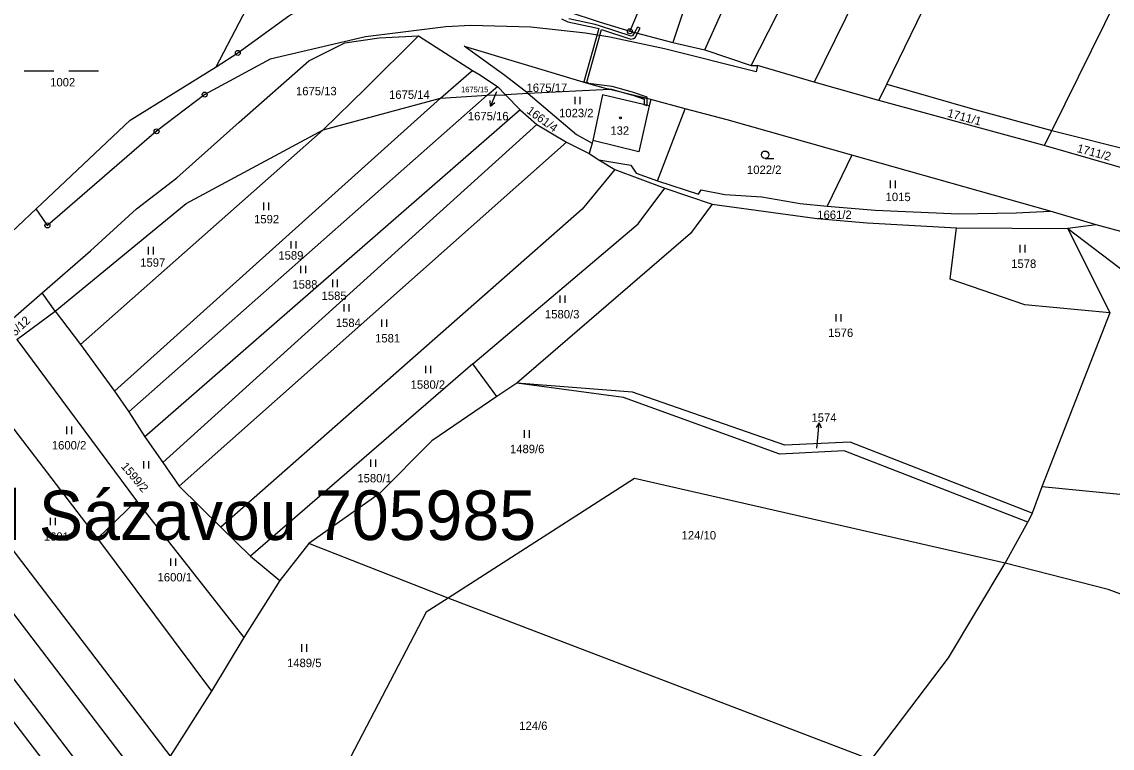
# Model space of a CAD drawing. Extents: x -680203 to -673936, y -1102717 to -1093650.
# Drawn here: x -676484.3 to -676264.2, y -1100983.9 to -1100837.3 of the extents above; entities that cross this region are included whole.
import ezdxf

# ---------------------------------------------------------------- set-up
doc = ezdxf.new("R2010")
doc.units = 0
for name, color, linetype in [('SOxx02xx_Koleje_param další_Popis10', 7, 'Continuous'), ('SOxx02xx_Staničení_Popis10', 7, 'Continuous'), ('SOxxxxxx_Koleje_hlavní_body_Popis10', 7, 'Continuous'), ('SOxxxxxx_Koleje_LN_parametry_Popis10', 7, 'Continuous'), ('SOxxxxxx_Koleje_param další_Popis10', 7, 'Continuous'), ('SOxxxxxx_Osa_bod_P', 7, 'Continuous'), ('SOxxxxxx_Staničení_Popis10', 7, 'Continuous'), ('x_prac', 7, 'Continuous')]:
    doc.layers.add(name, color=color, linetype=linetype)

msp = doc.modelspace()

# ---------------------------------------------------------------- linework, layer by layer
at = {"layer": 'SOxx02xx_Koleje_param další_Popis10'}
for centre, radius in [((-676361.6, -1100839.2), 0.5), ((-676361.6, -1100839.2), 0.0303), ((-676440.73, -1100843.56), 0.5), ((-676440.73, -1100843.56), 0.0303), ((-676447.42, -1100851.98), 0.5), ((-676447.42, -1100851.98), 0.0303), ((-676457.14, -1100859.39), 0.5), ((-676457.14, -1100859.39), 0.0303), ((-676479.17, -1100878.39), 0.5), ((-676479.17, -1100878.39), 0.0303)]:
    msp.add_circle(centre, radius, dxfattribs=at)
at = {"layer": 'SOxx02xx_Staničení_Popis10'}
for p, q in [((-676388.55, -1100851.54), (-676389.72, -1100854.3)), ((-676388.49, -1100851.4), (-676388.55, -1100851.54)), ((-676389.72, -1100854.3), (-676389.79, -1100853.19)), ((-676389.72, -1100854.3), (-676388.87, -1100853.58)), ((-676323.4, -1100918.2), (-676323.98, -1100919.15)), ((-676323.66, -1100921.19), (-676323.4, -1100918.2)), ((-676323.4, -1100918.2), (-676322.99, -1100919.24)), ((-676323.86, -1100923.32), (-676323.66, -1100921.19))]:
    msp.add_line(p, q, dxfattribs=at)
at = {"layer": 'SOxxxxxx_Koleje_hlavní_body_Popis10'}
for p, q in [((-676483.86, -1100847.21), (-676477.86, -1100847.21)), ((-676474.86, -1100847.21), (-676468.86, -1100847.21)), ((-676372.65, -1100853.94), (-676372.65, -1100852.44)), ((-676371.65, -1100853.94), (-676371.65, -1100852.44)), ((-676334.29, -1100864.87), (-676332.54, -1100864.87)), ((-676308.95, -1100870.85), (-676308.95, -1100869.35)), ((-676307.95, -1100870.85), (-676307.95, -1100869.35)), ((-676435.45, -1100875.29), (-676435.45, -1100873.79)), ((-676434.45, -1100875.29), (-676434.45, -1100873.79)), ((-676429.95, -1100883.07), (-676429.95, -1100881.57)), ((-676428.95, -1100883.07), (-676428.95, -1100881.57)), ((-676458.76, -1100884.22), (-676458.76, -1100882.72)), ((-676457.76, -1100884.22), (-676457.76, -1100882.72)), ((-676282.8, -1100883.83), (-676282.8, -1100882.33)), ((-676281.8, -1100883.83), (-676281.8, -1100882.33)), ((-676428.01, -1100888.01), (-676428.01, -1100886.51)), ((-676427.01, -1100888.01), (-676427.01, -1100886.51)), ((-676421.58, -1100890.82), (-676421.58, -1100889.32)), ((-676420.58, -1100890.82), (-676420.58, -1100889.32)), ((-676375.65, -1100894.02), (-676375.65, -1100892.52)), ((-676374.65, -1100894.02), (-676374.65, -1100892.52)), ((-676419.27, -1100895.76), (-676419.27, -1100894.26)), ((-676418.27, -1100895.76), (-676418.27, -1100894.26)), ((-676319.94, -1100897.77), (-676319.94, -1100896.27)), ((-676318.94, -1100897.77), (-676318.94, -1100896.27)), ((-676411.65, -1100898.87), (-676411.65, -1100897.37)), ((-676410.65, -1100898.87), (-676410.65, -1100897.37)), ((-676402.77, -1100908.23), (-676402.77, -1100906.73)), ((-676401.77, -1100908.23), (-676401.77, -1100906.73)), ((-676475.24, -1100920.48), (-676475.24, -1100918.98)), ((-676474.24, -1100920.48), (-676474.24, -1100918.98)), ((-676382.85, -1100921.23), (-676382.85, -1100919.73)), ((-676381.85, -1100921.23), (-676381.85, -1100919.73)), ((-676413.89, -1100927.12), (-676413.89, -1100925.62)), ((-676412.89, -1100927.12), (-676412.89, -1100925.62)), ((-676459.68, -1100927.43), (-676459.68, -1100925.93)), ((-676458.68, -1100927.43), (-676458.68, -1100925.93)), ((-676478.56, -1100938.9), (-676478.56, -1100937.4)), ((-676477.56, -1100938.9), (-676477.56, -1100937.4)), ((-676454.27, -1100947.1), (-676454.27, -1100945.6)), ((-676453.27, -1100947.1), (-676453.27, -1100945.6)), ((-676427.82, -1100964.41), (-676427.82, -1100962.91)), ((-676426.82, -1100964.41), (-676426.82, -1100962.91))]:
    msp.add_line(p, q, dxfattribs=at)
msp.add_circle((-676334.29, -1100864.12), 0.75, dxfattribs=at)
at = {"layer": 'SOxxxxxx_Koleje_LN_parametry_Popis10'}
msp.add_lwpolyline([(-676375.4, -1100836.68), (-676374.09, -1100837.3), (-676368.75, -1100838.42), (-676367.86, -1100838.67), (-676370.9, -1100849.43), (-676369.97, -1100849.71), (-676370.3, -1100849.49), (-676367.29, -1100838.86), (-676361.4, -1100840.79), (-676360.83, -1100840.67), (-676360.54, -1100840.44), (-676360.06, -1100839.6), (-676360.67, -1100839.44), (-676361.04, -1100840.1), (-676361.36, -1100840.17), (-676367.69, -1100838.1), (-676368.61, -1100837.84), (-676373.91, -1100836.72)], dxfattribs=at)
for points in [[(-676360.07, -1100838.38), (-676360.67, -1100839.44), (-676360.06, -1100839.6), (-676359.48, -1100838.56)], [(-676358.11, -1100852.78), (-676358.11, -1100852.47), (-676361.06, -1100851.48), (-676365.19, -1100850.33), (-676369.97, -1100849.71), (-676366.31, -1100850.78), (-676365.31, -1100850.91), (-676361.83, -1100851.89)], [(-676358.71, -1100852.91), (-676358.69, -1100853.75), (-676358.76, -1100854.01), (-676358.18, -1100854.15), (-676358.09, -1100853.83), (-676358.11, -1100852.78), (-676361.83, -1100851.89), (-676361.22, -1100852.06)]]:
    msp.add_lwpolyline(points, close=True, dxfattribs=at)
at = {"layer": 'SOxxxxxx_Koleje_param další_Popis10'}
msp.add_circle((-676363.49, -1100856.67), 0.175, dxfattribs=at)
at = {"layer": 'SOxxxxxx_Staničení_Popis10'}
for p, q in [((-676345.52, -1100819.34), (-676352.91, -1100841.45)), ((-676357.7, -1100854.26), (-676359.81, -1100863.54)), ((-676359.81, -1100863.54), (-676369.07, -1100861.25))]:
    msp.add_line(p, q, dxfattribs=at)
at = {"layer": 'x_prac'}
for p, q in [((-676286.12, -1100771.31), (-676324.39, -1100849.49)), ((-676337.08, -1100846.1), (-676303.07, -1100779.35)), ((-676309.74, -1100849.85), (-676275.1, -1100778.65)), ((-676241.29, -1100788.13), (-676276.42, -1100859.2)), ((-676445.11, -1100846.4), (-676438.19, -1100833.14)), ((-676404.24, -1100840.14), (-676393.33, -1100847.13)), ((-676346.49, -1100842.96), (-676337.08, -1100846.1)), ((-676337.08, -1100846.1), (-676335.8, -1100846.08)), ((-676324.39, -1100849.49), (-676335.8, -1100846.08)), ((-676390.38, -1100852.12), (-676388.31, -1100850.32)), ((-676388.31, -1100850.32), (-676386.69, -1100852.05)), ((-676311.35, -1100853.16), (-676324.39, -1100849.49)), ((-676311.35, -1100853.16), (-676309.74, -1100849.85)), ((-676399.81, -1100852.7), (-676465.63, -1100911.84)), ((-676390.38, -1100852.12), (-676462.71, -1100916.02)), ((-676423.48, -1100859.1), (-676399.81, -1100852.7)), ((-676399.81, -1100852.7), (-676390.38, -1100852.12)), ((-676390.38, -1100852.12), (-676386.69, -1100852.05)), ((-676382.12, -1100851.75), (-676386.69, -1100852.05)), ((-676386.69, -1100852.05), (-676383.75, -1100855.05)), ((-676365.63, -1100850.98), (-676382.12, -1100851.75)), ((-676357.39, -1100852.95), (-676365.63, -1100850.98)), ((-676350.4, -1100854.84), (-676357.39, -1100852.95)), ((-676277.94, -1100862.28), (-676311.35, -1100853.16)), ((-676383.75, -1100855.05), (-676459.52, -1100921.03)), ((-676383.75, -1100855.05), (-676380.36, -1100858.03)), ((-676355.98, -1100869.4), (-676350.4, -1100854.84)), ((-676423.48, -1100859.1), (-676472.47, -1100902.4)), ((-676380.36, -1100858.03), (-676455.86, -1100926.21)), ((-676380.36, -1100858.03), (-676374.41, -1100861.61)), ((-676276.42, -1100859.2), (-676277.94, -1100862.28)), ((-676276.42, -1100859.2), (-676256.56, -1100864.25)), ((-676374.41, -1100861.61), (-676452.57, -1100931.01)), ((-676374.41, -1100861.61), (-676369.79, -1100863.9)), ((-676369.2, -1100861.81), (-676369.79, -1100863.9)), ((-676369.79, -1100863.9), (-676367.88, -1100865.13)), ((-676258.28, -1100867.89), (-676277.94, -1100862.28)), ((-676367.88, -1100865.13), (-676364.63, -1100867.09)), ((-676316.77, -1100864.19), (-676321.76, -1100874.49)), ((-676276.73, -1100875.5), (-676316.77, -1100864.19)), ((-676364.63, -1100867.09), (-676354.53, -1100870.87)), ((-676354.53, -1100870.87), (-676345, -1100874.07)), ((-676488.89, -1100882.02), (-676481.47, -1100875.04)), ((-676267.48, -1100878.28), (-676276.73, -1100875.5)), ((-676295.66, -1100878.88), (-676273.2, -1100879.02)), ((-676267.48, -1100878.28), (-676273.2, -1100879.02)), ((-676273.2, -1100879.02), (-676264.67, -1100896.01)), ((-676254.3, -1100881.83), (-676267.48, -1100878.28)), ((-676496.34, -1100906.08), (-676480.26, -1100891.99)), ((-676477.57, -1100895.67), (-676480.26, -1100891.99)), ((-676485.32, -1100901.42), (-676477.57, -1100895.67)), ((-676477.57, -1100895.67), (-676472.47, -1100902.4)), ((-676264.67, -1100896.01), (-676278.43, -1100931.11)), ((-676485.32, -1100901.42), (-676461.19, -1100934)), ((-676472.47, -1100902.4), (-676465.63, -1100911.84)), ((-676393.3, -1100906.33), (-676438.2, -1100945.14)), ((-676388.46, -1100912.9), (-676393.3, -1100906.33)), ((-676494.4, -1100908.54), (-676469.06, -1100941.58)), ((-676384.44, -1100910.21), (-676388.46, -1100912.9)), ((-676465.63, -1100911.84), (-676462.71, -1100916.02)), ((-676462.71, -1100916.02), (-676459.52, -1100921.03)), ((-676506.21, -1100917.85), (-676454.36, -1100985.53)), ((-676459.52, -1100921.03), (-676455.86, -1100926.21)), ((-676512.14, -1100922.61), (-676458.6, -1100992.67)), ((-676518.69, -1100927.16), (-676462.89, -1101000.14)), ((-676455.86, -1100926.21), (-676452.57, -1100931.01)), ((-676522.72, -1100930.77), (-676464.92, -1101006.1)), ((-676452.57, -1100931.01), (-676444.17, -1100939.25)), ((-676278.43, -1100931.11), (-676280.4, -1100936.47)), ((-676223.2, -1100936.55), (-676278.43, -1100931.11)), ((-676461.19, -1100934), (-676469.06, -1100941.58)), ((-676461.19, -1100934), (-676439.54, -1100961.53)), ((-676280.4, -1100936.47), (-676281.26, -1100938.29)), ((-676285.86, -1100946.58), (-676281.26, -1100938.29)), ((-676444.17, -1100939.25), (-676438.2, -1100945.14)), ((-676469.06, -1100941.58), (-676446.07, -1100972.36)), ((-676426.38, -1100942.61), (-676432.26, -1100950.05)), ((-676398.26, -1100953.59), (-676426.38, -1100942.61)), ((-676438.2, -1100945.14), (-676432.26, -1100950.05)), ((-676432.26, -1100950.05), (-676439.54, -1100961.53)), ((-676312.86, -1100986.22), (-676398.26, -1100953.59)), ((-676439.54, -1100961.53), (-676446.07, -1100972.36)), ((-676446.07, -1100972.36), (-676454.36, -1100985.53))]:
    msp.add_line(p, q, dxfattribs=at)
for points in [[(-676350.07, -1100813.39), (-676352.32, -1100818.03), (-676354.73, -1100822.91), (-676361.6, -1100839.2)], [(-676346.49, -1100842.96), (-676337.2, -1100822.22), (-676345.52, -1100819.34), (-676344.6, -1100815.58), (-676348.52, -1100814.12), (-676350.07, -1100813.39)], [(-676445.11, -1100846.4), (-676440.73, -1100843.56), (-676430.46, -1100836.08), (-676424.19, -1100832.54), (-676414.78, -1100829.51)], [(-676374.3, -1100835.17), (-676367.77, -1100837.32), (-676361.6, -1100839.2)], [(-676335.8, -1100846.08), (-676336.07, -1100847.36), (-676354.63, -1100842.77), (-676365.65, -1100840.38), (-676370.56, -1100839.55), (-676381.61, -1100838.38), (-676393.68, -1100838.04), (-676398.76, -1100838.32), (-676408.46, -1100839.49), (-676414.96, -1100840.33), (-676434.18, -1100844.81), (-676447.42, -1100851.98), (-676457.14, -1100859.39), (-676479.17, -1100878.39), (-676480.07, -1100877.01), (-676481.47, -1100875.04)], [(-676361.6, -1100839.2), (-676352.91, -1100841.45), (-676346.49, -1100842.96)], [(-676480.26, -1100891.99), (-676470.47, -1100883.48), (-676461.17, -1100875.06), (-676453.01, -1100868.77), (-676440.49, -1100857.51), (-676426.39, -1100845.15), (-676419.11, -1100841.51), (-676412.18, -1100840.55), (-676404.24, -1100840.14)], [(-676423.48, -1100859.1), (-676414.96, -1100850.74), (-676404.24, -1100840.14)], [(-676382.12, -1100851.75), (-676386.8, -1100848.13), (-676395.05, -1100842.2), (-676370.38, -1100849.59), (-676365.63, -1100850.98)], [(-676481.47, -1100875.04), (-676462.47, -1100857.17), (-676445.11, -1100846.4)], [(-676399.81, -1100852.7), (-676394.09, -1100847.75), (-676393.33, -1100847.13)], [(-676393.33, -1100847.13), (-676392.1, -1100847.83), (-676388.31, -1100850.32)], [(-676309.74, -1100849.85), (-676292.45, -1100854.82), (-676276.42, -1100859.2)], [(-676382.12, -1100851.75), (-676372.38, -1100860.03), (-676369.2, -1100861.81)], [(-676357.39, -1100852.95), (-676357.7, -1100854.26), (-676367.1, -1100852.04), (-676369.07, -1100861.25), (-676369.2, -1100861.81)], [(-676316.77, -1100864.19), (-676341.95, -1100857.04), (-676350.4, -1100854.84)], [(-676477.57, -1100895.67), (-676451.17, -1100873.96), (-676423.48, -1100859.1)], [(-676367.88, -1100865.13), (-676361.37, -1100866.22), (-676360.29, -1100867.84), (-676355.98, -1100869.4)], [(-676364.63, -1100867.09), (-676371.21, -1100875.08), (-676444.17, -1100939.25)], [(-676355.98, -1100869.4), (-676347.75, -1100872.09), (-676347.17, -1100871.21), (-676342.44, -1100872.17), (-676334.98, -1100872.6), (-676327.22, -1100873.97), (-676321.76, -1100874.49)], [(-676393.3, -1100906.33), (-676359.91, -1100878.03), (-676354.53, -1100870.87)], [(-676345, -1100874.07), (-676349.35, -1100880.04), (-676384.44, -1100910.21)], [(-676345, -1100874.07), (-676323.78, -1100876.98), (-676313.71, -1100877.84), (-676295.66, -1100878.88)], [(-676321.76, -1100874.49), (-676312.08, -1100875.3), (-676295.19, -1100876.05), (-676283.58, -1100875.86), (-676276.73, -1100875.5)], [(-676264.67, -1100896.01), (-676281.89, -1100894.41), (-676296.9, -1100889.25), (-676295.66, -1100878.88)], [(-676273.2, -1100879.02), (-676261.15, -1100888.13), (-676237.87, -1100894.3), (-676215.75, -1100894.88)], [(-676281.26, -1100938.29), (-676318.31, -1100923.89), (-676331.34, -1100924.58), (-676362.85, -1100913.14), (-676384.44, -1100910.21)], [(-676280.4, -1100936.47), (-676317.12, -1100922.1), (-676330.28, -1100922.73), (-676361.07, -1100912.06), (-676384.44, -1100910.21)], [(-676388.46, -1100912.9), (-676401.56, -1100921.85), (-676412.23, -1100932.55), (-676426.38, -1100942.61)], [(-676285.86, -1100946.58), (-676360.66, -1100929.45), (-676398.26, -1100953.59)], [(-676312.86, -1100986.22), (-676297.24, -1100965.63), (-676285.86, -1100946.58)], [(-676236.77, -1100962.32), (-676265.05, -1100951.87), (-676285.86, -1100946.58)], [(-676398.26, -1100953.59), (-676402.7, -1100956.44), (-676425.24, -1100999.65)]]:
    msp.add_lwpolyline(points, dxfattribs=at)

# ---------------------------------------------------------------- texts
at = {"layer": 'SOxx02xx_Staničení_Popis10'}
msp.add_text('Nová Ves u Svetlé nad Sázavou 705985', height=10, dxfattribs=at).set_placement((-676620.65, -1100941.87))
at = {"layer": 'SOxxxxxx_Osa_bod_P'}
for s, height, p in [('1002', 1.7, (-676478.61, -1100850.33)), ('1675/13', 1.7, (-676428.99, -1100852.12)), ('1675/15', 1.14, (-676395.67, -1100851.52)), ('1675/17', 1.7, (-676382.45, -1100851.45)), ('1675/14', 1.7, (-676410.2, -1100852.84)), ('1023/2', 1.7, (-676375.88, -1100856.55)), ('1675/16', 1.7, (-676394.29, -1100857.17)), ('132', 1.7, (-676365.53, -1100860.09)), ('1022/2', 1.7, (-676337.95, -1100868)), ('1015', 1.7, (-676309.96, -1100873.48)), ('1592', 1.7, (-676437.45, -1100877.97)), ('1661/2', 1.7, (-676323.76, -1100877.08)), ('1589', 1.7, (-676432.55, -1100885.28)), ('1597', 1.7, (-676460.43, -1100886.72)), ('1578', 1.7, (-676284.61, -1100886.96)), ('1588', 1.7, (-676429.71, -1100891.14)), ('1585', 1.7, (-676423.82, -1100893.43)), ('1584', 1.7, (-676420.95, -1100898.89)), ('1580/3', 1.7, (-676378.73, -1100897.15)), ('1576', 1.7, (-676321.56, -1100900.9)), ('1581', 1.7, (-676413.02, -1100902)), ('1580/2', 1.7, (-676405.84, -1100911.35)), ('1574', 1.7, (-676324.93, -1100918.02)), ('1600/2', 1.7, (-676478.27, -1100923.6)), ('1489/6', 1.7, (-676385.79, -1100924.35)), ('1580/1', 1.7, (-676416.59, -1100930.25)), ('1601', 1.7, (-676479.89, -1100942.02)), ('124/10', 1.7, (-676351.14, -1100941.76)), ('1600/1', 1.7, (-676456.93, -1100950.23)), ('1489/5', 1.7, (-676430.8, -1100967.53)), ('124/6', 1.7, (-676383.92, -1100980.22))]:
    msp.add_text(s, height=height, dxfattribs=at).set_placement(p)
for s, rotation, p in [('1661/4', 324, (-676382.57, -1100855.57)), ('1711/1', 345, (-676297.62, -1100856.44)), ('1711/2', 345, (-676271.45, -1100863.56)), ('1675/12', 44, (-676488.39, -1100903.47)), ('1599/2', 310, (-676464.41, -1100927.09))]:
    msp.add_text(s, height=1.7, rotation=rotation, dxfattribs=at).set_placement(p)

doc.saveas('drawing.dxf')
